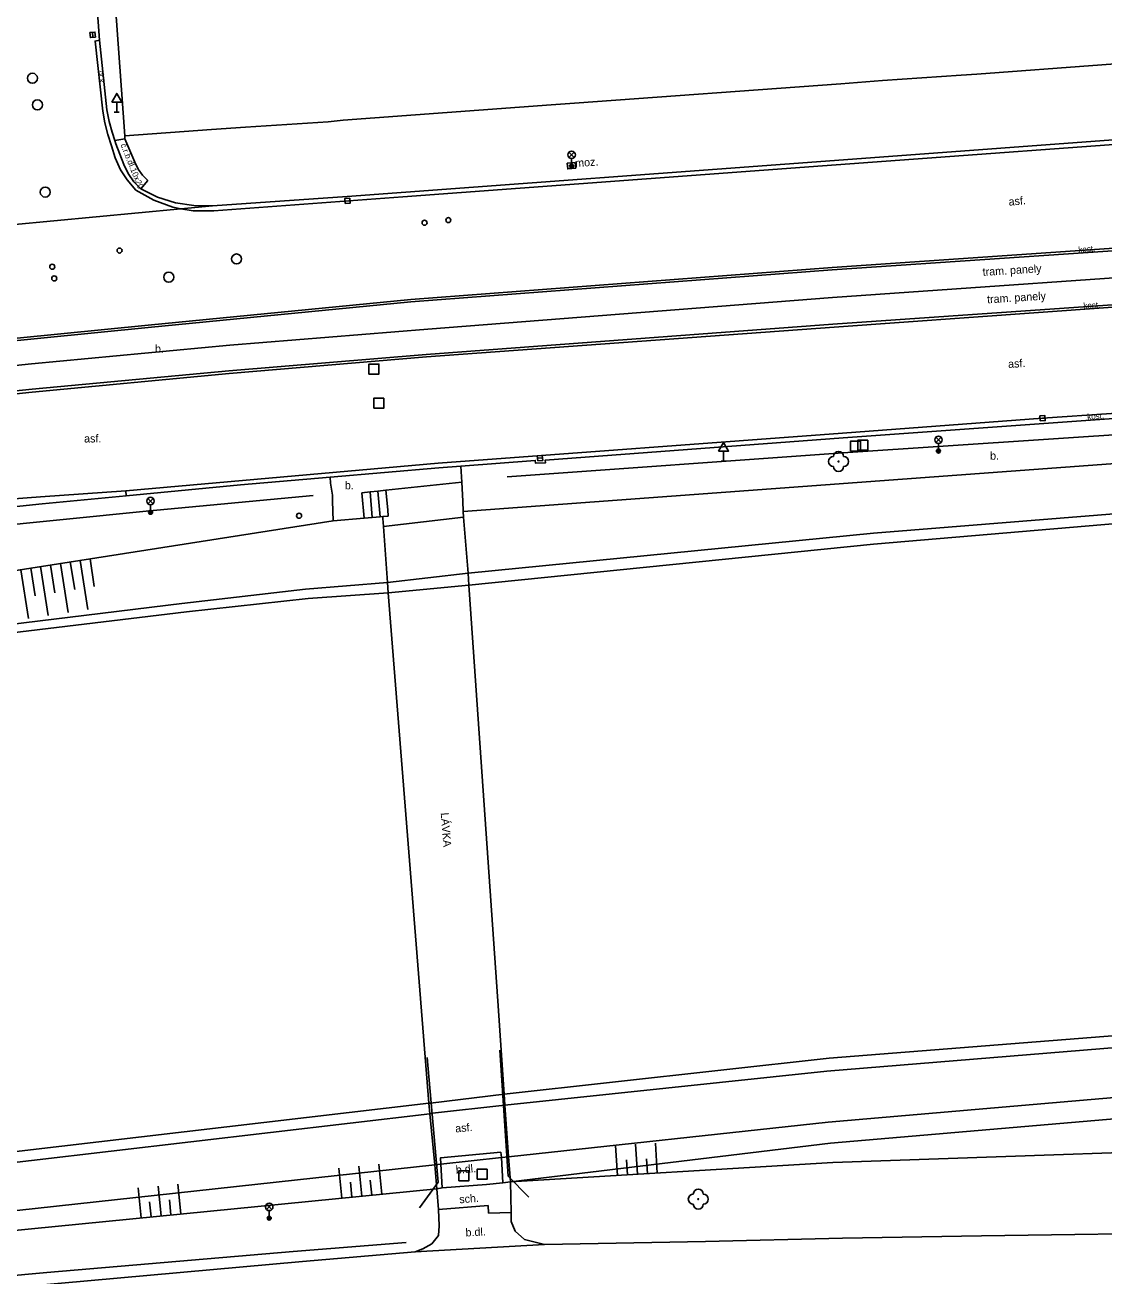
# Model space of a CAD drawing. Extents: x -599770 to -598493, y -1162076 to -1159209.
# Drawn here: x -599414.1 to -599360.2, y -1161630.2 to -1161567.7 of the extents above; entities that cross this region are included whole.
import ezdxf

# ---------------------------------------------------------------- set-up
doc = ezdxf.new("R2010")
doc.units = 0
doc.layers.add('Podklad', color=7, linetype='Continuous')

msp = doc.modelspace()

# ---------------------------------------------------------------- linework, layer by layer
at = {"layer": 'Podklad'}
for p, q in [((-599410.689, -1161568.345), (-599410.711, -1161568.095)), ((-599409.625, -1161572.09), (-599409.375, -1161572.09)), ((-599409.5, -1161571.581), (-599409.5, -1161572.09)), ((-599386.902, -1161574.35), (-599386.637, -1161574.085)), ((-599386.902, -1161574.085), (-599386.637, -1161574.35)), ((-599386.77, -1161574.405), (-599386.77, -1161574.78)), ((-599398.095, -1161576.528), (-599397.845, -1161576.512)), ((-599363.365, -1161587.388), (-599363.115, -1161587.372)), ((-599368.573, -1161588.59), (-599368.308, -1161588.325)), ((-599368.573, -1161588.325), (-599368.308, -1161588.59)), ((-599379.18, -1161589.021), (-599379.18, -1161589.53)), ((-599368.44, -1161588.645), (-599368.44, -1161589.02)), ((-599388.475, -1161589.381), (-599388.225, -1161589.359)), ((-599379.305, -1161589.53), (-599379.055, -1161589.53)), ((-599407.942, -1161591.65), (-599407.677, -1161591.385)), ((-599407.942, -1161591.385), (-599407.677, -1161591.65)), ((-599407.81, -1161591.705), (-599407.81, -1161592.08)), ((-599402.012, -1161626.92), (-599401.747, -1161626.655)), ((-599402.012, -1161626.655), (-599401.747, -1161626.92)), ((-599401.88, -1161626.975), (-599401.88, -1161627.35))]:
    msp.add_line(p, q, dxfattribs=at)
for points in [[(-599410.36, -1161568.49), (-599411.7, -1161550.18), (-599413.17, -1161529.87), (-599413.8, -1161525.39)], [(-599409.09, -1161573.26), (-599409.76, -1161564.05)], [(-599410.36, -1161568.49), (-599410.58, -1161568.53), (-599410.2, -1161572.04)], [(-599410.36, -1161568.49), (-599409.99, -1161571.97)], [(-599404.72, -1161576.76), (-599397.99, -1161576.3), (-599373.18, -1161574.46), (-599349.61, -1161572.72), (-599315.09, -1161570.3), (-599290.88, -1161568.61)], [(-599293.73, -1161569.05), (-599314.36, -1161570.48), (-599334.42, -1161571.89), (-599354.24, -1161573.3), (-599374.24, -1161574.77), (-599395.21, -1161576.32), (-599404.65, -1161577.01)], [(-599366.53, -1161570.19), (-599354.03, -1161569.25)], [(-599371.23, -1161570.51), (-599367.31, -1161570.23)], [(-599367.31, -1161570.23), (-599366.53, -1161570.19)], [(-599386.62, -1161571.64), (-599373.32, -1161570.67)], [(-599373.32, -1161570.67), (-599371.23, -1161570.51)], [(-599409.76, -1161573.76), (-599409.94, -1161573.2), (-599410.09, -1161572.62), (-599410.2, -1161572.04)], [(-599409.6, -1161573.5), (-599409.73, -1161573.09), (-599409.88, -1161572.55), (-599409.99, -1161571.97)], [(-599398.18, -1161572.49), (-599387.8, -1161571.71)], [(-599387.8, -1161571.71), (-599386.62, -1161571.64)], [(-599403.06, -1161572.84), (-599398.94, -1161572.56)], [(-599398.94, -1161572.56), (-599398.18, -1161572.49)], [(-599409.6, -1161573.5), (-599409.1, -1161573.42)], [(-599409.1, -1161573.42), (-599409.09, -1161573.26)], [(-599408.6, -1161574.59), (-599409.1, -1161573.42)], [(-599409.09, -1161573.26), (-599404.76, -1161572.95)], [(-599404.76, -1161572.95), (-599403.06, -1161572.84)], [(-599393.95, -1161582.92), (-599373.73, -1161581.34), (-599353.24, -1161579.92), (-599333.22, -1161578.59), (-599314.18, -1161577.23), (-599293.98, -1161575.87), (-599281.55, -1161574.99), (-599273.34, -1161574.39), (-599252.36, -1161572.96)], [(-599409.57, -1161574.37), (-599409.76, -1161573.76)], [(-599409.55, -1161573.67), (-599409.6, -1161573.5)], [(-599409.55, -1161573.67), (-599409.14, -1161574.7)], [(-599408.97, -1161575.47), (-599409.31, -1161574.96), (-599409.57, -1161574.37)], [(-599407.95, -1161575.5), (-599408.21, -1161575.23), (-599408.43, -1161574.93), (-599408.6, -1161574.59)], [(-599386.59, -1161574.6), (-599386.56, -1161574.88), (-599386.96, -1161574.92), (-599386.99, -1161574.63)], [(-599386.59, -1161574.6), (-599386.99, -1161574.63)], [(-599408.64, -1161575.56), (-599408.93, -1161575.15), (-599409.14, -1161574.7)], [(-599408.54, -1161575.98), (-599408.97, -1161575.47)], [(-599408.64, -1161575.56), (-599408.3, -1161575.92)], [(-599408.3, -1161575.92), (-599407.95, -1161575.5)], [(-599404.72, -1161576.76), (-599405.65, -1161576.75), (-599406.57, -1161576.61), (-599407.46, -1161576.33), (-599408.3, -1161575.92)], [(-599407.65, -1161576.49), (-599408.54, -1161575.98)], [(-599406.3, -1161576.91), (-599406.69, -1161576.84), (-599407.65, -1161576.49)], [(-599281.69, -1161576.3), (-599293.18, -1161577.12), (-599313.92, -1161578.56), (-599333.5, -1161579.91), (-599353.25, -1161581.26), (-599373.72, -1161582.68), (-599394.03, -1161584.2)], [(-599406.3, -1161576.91), (-599419.01, -1161578.11)], [(-599404.72, -1161576.76), (-599406.3, -1161576.91)], [(-599405.68, -1161577.02), (-599406.3, -1161576.91)], [(-599404.65, -1161577.01), (-599405.68, -1161577.02)], [(-599333.86, -1161577.1), (-599353.6, -1161578.47), (-599373.76, -1161579.85), (-599394.81, -1161581.44)], [(-599333.85, -1161577.22), (-599353.59, -1161578.59), (-599373.75, -1161579.97)], [(-599394.02, -1161584.31), (-599373.65, -1161582.82), (-599353.24, -1161581.36), (-599333.5, -1161580.03), (-599313.93, -1161578.67)], [(-599373.75, -1161579.97), (-599394.81, -1161581.56)], [(-599373.22, -1161589.11), (-599352.91, -1161587.76), (-599333.11, -1161586.36), (-599313.4, -1161585.12), (-599292.81, -1161583.64), (-599272.51, -1161582.25), (-599251.39, -1161580.67)], [(-599394.81, -1161581.44), (-599407.92, -1161582.73), (-599421.03, -1161584.03), (-599434.14, -1161585.33)], [(-599421.02, -1161584.15), (-599407.92, -1161582.85), (-599394.81, -1161581.56)], [(-599273.05, -1161581.38), (-599284.27, -1161582.14), (-599292.87, -1161582.73), (-599313.47, -1161584.18), (-599333.16, -1161585.55), (-599352.91, -1161586.91), (-599373.2, -1161588.36), (-599388.09, -1161589.47), (-599388.08, -1161589.61), (-599388.57, -1161589.63), (-599388.59, -1161589.49), (-599392.3, -1161589.77), (-599393.41, -1161589.86)], [(-599272.57, -1161581.11), (-599292.88, -1161582.51), (-599313.12, -1161583.92), (-599333.19, -1161585.34), (-599352.9, -1161586.68), (-599363.24, -1161587.38), (-599373.23, -1161588.13)], [(-599393.95, -1161582.92), (-599403.85, -1161583.73)], [(-599433.5, -1161586.84), (-599423.63, -1161585.69), (-599413.75, -1161584.66), (-599403.85, -1161583.73)], [(-599392.19, -1161592.04), (-599322.03, -1161586.87), (-599292.08, -1161584.67), (-599284.13, -1161584.07)], [(-599392.19, -1161592.04), (-599322.03, -1161586.87), (-599292.08, -1161584.67), (-599284.13, -1161584.07)], [(-599433.39, -1161588.23), (-599423.56, -1161587.11), (-599413.72, -1161586.08), (-599403.88, -1161585.15), (-599394.02, -1161584.31)], [(-599423.57, -1161586.95), (-599413.73, -1161585.93), (-599403.89, -1161585.01), (-599394.03, -1161584.2)], [(-599373.23, -1161588.13), (-599393.43, -1161589.62)], [(-599393.43, -1161589.62), (-599409.05, -1161591.01), (-599413.31, -1161591.31), (-599416.43, -1161591.54)], [(-599373.22, -1161589.11), (-599389.99, -1161590.31)], [(-599433, -1161593.83), (-599423.12, -1161592.7), (-599420.38, -1161592.41), (-599413.22, -1161591.66), (-599409.03, -1161591.26), (-599403.32, -1161590.71), (-599398.84, -1161590.33), (-599393.41, -1161589.86)], [(-599392.26, -1161590.58), (-599392.3, -1161589.77)], [(-599398.84, -1161590.33), (-599398.81, -1161590.63), (-599398.72, -1161591.23), (-599398.71, -1161591.53)], [(-599396.05, -1161590.97), (-599392.26, -1161590.58)], [(-599392.26, -1161590.58), (-599392.21, -1161591.53), (-599392.19, -1161592.04)], [(-599392.26, -1161590.58), (-599392.21, -1161591.53), (-599392.19, -1161592.04)], [(-599340.39, -1161590.61), (-599371.68, -1161593.12)], [(-599432.97, -1161594.67), (-599424.66, -1161593.73), (-599416.34, -1161592.85), (-599408.02, -1161592.02), (-599399.69, -1161591.24)], [(-599432.97, -1161594.67), (-599424.66, -1161593.73), (-599416.34, -1161592.85), (-599408.02, -1161592.02), (-599399.69, -1161591.24)], [(-599409.03, -1161591.26), (-599409.05, -1161591.01)], [(-599398.71, -1161591.53), (-599398.68, -1161592.51)], [(-599398.71, -1161591.53), (-599398.68, -1161592.51)], [(-599397.13, -1161592.37), (-599397.25, -1161591.11), (-599396.84, -1161591.06)], [(-599397.13, -1161592.37), (-599397.25, -1161591.11), (-599396.84, -1161591.06)], [(-599396.84, -1161591.06), (-599396.45, -1161591.02)], [(-599396.84, -1161591.06), (-599396.73, -1161592.34)], [(-599396.84, -1161591.06), (-599396.73, -1161592.34)], [(-599396.45, -1161591.02), (-599396.05, -1161590.97)], [(-599396.45, -1161591.02), (-599396.33, -1161592.3)], [(-599396.45, -1161591.02), (-599396.33, -1161592.3)], [(-599396.05, -1161590.97), (-599395.959, -1161591.959), (-599395.93, -1161592.27)], [(-599396.05, -1161590.97), (-599395.959, -1161591.959), (-599395.93, -1161592.27)], [(-599371.68, -1161593.67), (-599340.54, -1161591.03)], [(-599392.19, -1161592.04), (-599392.17, -1161592.32)], [(-599431.14, -1161597.58), (-599398.68, -1161592.51)], [(-599398.68, -1161592.51), (-599397.13, -1161592.37)], [(-599397.13, -1161592.37), (-599396.73, -1161592.34)], [(-599396.73, -1161592.34), (-599396.33, -1161592.3)], [(-599396.33, -1161592.3), (-599396.207, -1161592.291), (-599395.93, -1161592.27)], [(-599396.17, -1161592.79), (-599396.2, -1161592.39), (-599396.207, -1161592.291)], [(-599396.17, -1161592.79), (-599392.17, -1161592.32)], [(-599395.97, -1161595.59), (-599396.17, -1161592.79)], [(-599392.17, -1161592.32), (-599392.14, -1161592.73)], [(-599392.14, -1161592.73), (-599391.94, -1161595.12)], [(-599371.68, -1161593.12), (-599391.94, -1161595.12)], [(-599391.9, -1161595.72), (-599371.68, -1161593.67)], [(-599411.93, -1161597.08), (-599412.31, -1161594.64)], [(-599411.6, -1161595.94), (-599411.82, -1161594.56)], [(-599410.94, -1161596.93), (-599411.32, -1161594.49)], [(-599410.62, -1161595.79), (-599410.83, -1161594.41)], [(-599413.91, -1161597.39), (-599414.29, -1161594.95)], [(-599413.58, -1161596.25), (-599413.79, -1161594.87)], [(-599412.92, -1161597.24), (-599413.3, -1161594.79)], [(-599412.59, -1161596.1), (-599412.81, -1161594.72)], [(-599395.97, -1161595.59), (-599391.94, -1161595.12)], [(-599391.94, -1161595.12), (-599391.9, -1161595.72)], [(-599400.06, -1161595.92), (-599406.24, -1161596.63)], [(-599395.97, -1161595.59), (-599400.06, -1161595.92)], [(-599395.93, -1161596.11), (-599395.97, -1161595.59)], [(-599391.9, -1161595.72), (-599395.93, -1161596.11)], [(-599391.9, -1161595.72), (-599390.44, -1161616.74)], [(-599406.02, -1161597.05), (-599399.94, -1161596.38)], [(-599399.94, -1161596.38), (-599395.93, -1161596.11)], [(-599393.9, -1161621.61), (-599395.93, -1161596.11)], [(-599406.24, -1161596.63), (-599418.23, -1161598.11)], [(-599418.05, -1161598.51), (-599406.02, -1161597.05)], [(-599328.93, -1161615.8), (-599373.9, -1161619.35)], [(-599329.04, -1161616.32), (-599374.01, -1161620)], [(-599390.44, -1161616.74), (-599390.29, -1161618.96)], [(-599389.94, -1161625.26), (-599390.36, -1161618.96)], [(-599390.29, -1161618.96), (-599390.14, -1161621.16), (-599390.1, -1161621.7), (-599389.92, -1161624.28), (-599389.83, -1161625.54)], [(-599373.95, -1161622.55), (-599328.53, -1161618.64)], [(-599393.43, -1161625.55), (-599393.98, -1161619.33)], [(-599373.9, -1161619.35), (-599390.14, -1161621.16)], [(-599374.01, -1161620), (-599390.1, -1161621.7)], [(-599328.59, -1161619.72), (-599373.84, -1161623.61)], [(-599390.14, -1161621.16), (-599393.82, -1161621.6), (-599393.9, -1161621.61)], [(-599441.63, -1161627.73), (-599393.85, -1161622.13)], [(-599393.9, -1161621.61), (-599440.97, -1161627.12)], [(-599393.9, -1161621.61), (-599393.85, -1161622.13), (-599393.61, -1161624.68), (-599393.5, -1161625.88), (-599393.42, -1161626.91)], [(-599393.85, -1161622.13), (-599393.72, -1161622.11), (-599390.1, -1161621.7)], [(-599228.96, -1161625.43), (-599237.45, -1161624.57), (-599286.37, -1161622.09), (-599324.88, -1161622.87), (-599348.75, -1161623.7), (-599373.72, -1161624.57)], [(-599373.95, -1161622.55), (-599389.92, -1161624.28)], [(-599393.3, -1161624.65), (-599393.32, -1161624.33), (-599390.3, -1161624.06)], [(-599390.3, -1161624.06), (-599390.28, -1161624.32)], [(-599373.84, -1161623.61), (-599389.83, -1161625.54)], [(-599384.48, -1161625.22), (-599384.57, -1161623.72)], [(-599383.48, -1161625.16), (-599383.57, -1161623.66)], [(-599382.49, -1161625.1), (-599382.58, -1161623.6)], [(-599393.61, -1161624.68), (-599435.39, -1161629.25)], [(-599396.26, -1161626.15), (-599396.41, -1161624.66)], [(-599393.61, -1161624.68), (-599393.3, -1161624.65)], [(-599393.3, -1161624.65), (-599390.28, -1161624.32)], [(-599393.24, -1161625.83), (-599393.3, -1161624.65)], [(-599390.28, -1161624.32), (-599389.92, -1161624.28)], [(-599390.28, -1161624.32), (-599390.21, -1161625.59)], [(-599373.72, -1161624.57), (-599389.83, -1161625.54)], [(-599383.98, -1161625.19), (-599384.03, -1161624.44)], [(-599382.98, -1161625.13), (-599383.03, -1161624.38)], [(-599398.25, -1161626.35), (-599398.4, -1161624.86)], [(-599397.25, -1161626.25), (-599397.4, -1161624.76)], [(-599388.91, -1161626.31), (-599389.94, -1161625.26)], [(-599393.5, -1161625.88), (-599420.18, -1161628.51)], [(-599408.28, -1161627.34), (-599408.43, -1161625.84)], [(-599407.28, -1161627.24), (-599407.43, -1161625.75)], [(-599406.29, -1161627.14), (-599406.44, -1161625.65)], [(-599397.75, -1161626.3), (-599397.82, -1161625.55)], [(-599396.76, -1161626.2), (-599396.83, -1161625.45)], [(-599394.37, -1161626.84), (-599393.43, -1161625.55)], [(-599393.5, -1161625.88), (-599393.24, -1161625.83), (-599391.02, -1161625.67)], [(-599390.21, -1161625.59), (-599391.02, -1161625.67)], [(-599389.83, -1161625.54), (-599390.21, -1161625.59)], [(-599389.79, -1161627.06), (-599389.83, -1161625.54)], [(-599407.78, -1161627.29), (-599407.86, -1161626.54)], [(-599406.79, -1161627.19), (-599406.86, -1161626.44)], [(-599393.42, -1161626.91), (-599393.38, -1161627.73), (-599393.42, -1161628.21), (-599393.76, -1161628.64)], [(-599393.42, -1161626.91), (-599390.94, -1161626.72)], [(-599389.79, -1161627.06), (-599390.92, -1161627.1), (-599390.94, -1161626.72)], [(-599389.13, -1161628.41), (-599389.59, -1161628), (-599389.79, -1161627.51), (-599389.79, -1161627.06)], [(-599373.24, -1161628.35), (-599380.08, -1161628.51), (-599388.12, -1161628.66), (-599389.13, -1161628.41)], [(-599366.29, -1161628.24), (-599373.24, -1161628.35)], [(-599354.65, -1161628.06), (-599366.29, -1161628.24)], [(-599424.69, -1161631.71), (-599400.21, -1161629.51), (-599394.58, -1161629.03), (-599394.2, -1161628.88), (-599393.76, -1161628.64)], [(-599412.99, -1161630.07), (-599400.68, -1161629.02), (-599395.04, -1161628.57)], [(-599394.58, -1161629.03), (-599388.12, -1161628.66)], [(-599425.39, -1161631.2), (-599412.99, -1161630.07)]]:
    msp.add_lwpolyline(points, dxfattribs=at)
for points in [[(-599410.565, -1161568.334), (-599410.586, -1161568.085), (-599410.835, -1161568.106), (-599410.814, -1161568.355)], [(-599409.75, -1161571.581), (-599409.25, -1161571.581), (-599409.5, -1161571.148)], [(-599398.086, -1161576.653), (-599397.837, -1161576.636), (-599397.854, -1161576.387), (-599398.103, -1161576.404)], [(-599396.9, -1161585.17), (-599396.4, -1161585.17), (-599396.4, -1161584.67), (-599396.9, -1161584.67)], [(-599396.66, -1161586.88), (-599396.16, -1161586.88), (-599396.16, -1161586.38), (-599396.66, -1161586.38)], [(-599363.356, -1161587.513), (-599363.107, -1161587.496), (-599363.124, -1161587.247), (-599363.373, -1161587.264)], [(-599379.43, -1161589.021), (-599378.93, -1161589.021), (-599379.18, -1161588.588)], [(-599372.33, -1161589.02), (-599372.33, -1161588.52), (-599372.83, -1161588.52), (-599372.83, -1161589.02)], [(-599371.97, -1161588.98), (-599371.97, -1161588.48), (-599372.47, -1161588.48), (-599372.47, -1161588.98)], [(-599388.464, -1161589.505), (-599388.215, -1161589.484), (-599388.236, -1161589.235), (-599388.485, -1161589.256)], [(-599392.4, -1161625.48), (-599391.9, -1161625.48), (-599391.9, -1161624.98), (-599392.4, -1161624.98)], [(-599391.49, -1161625.41), (-599390.99, -1161625.41), (-599390.99, -1161624.91), (-599391.49, -1161624.91)]]:
    msp.add_lwpolyline(points, close=True, dxfattribs=at)
for centre, radius in [((-599413.71, -1161570.39), 0.25), ((-599413.46, -1161571.72), 0.25), ((-599386.77, -1161574.218), 0.188), ((-599386.77, -1161574.78), 0.1), ((-599386.77, -1161574.78), 0.0723), ((-599386.77, -1161574.78), 0.0438), ((-599413.07, -1161576.08), 0.25), ((-599394.12, -1161577.61), 0.125), ((-599392.93, -1161577.48), 0.125), ((-599409.36, -1161579), 0.125), ((-599412.72, -1161579.81), 0.125), ((-599403.51, -1161579.42), 0.25), ((-599412.62, -1161580.39), 0.125), ((-599406.9, -1161580.33), 0.25), ((-599368.44, -1161588.457), 0.188), ((-599368.44, -1161589.02), 0.1), ((-599368.44, -1161589.02), 0.0723), ((-599368.44, -1161589.02), 0.0438), ((-599373.43, -1161589.54), 0.025), ((-599407.81, -1161591.517), 0.188), ((-599407.81, -1161592.08), 0.1), ((-599407.81, -1161592.08), 0.0723), ((-599407.81, -1161592.08), 0.0438), ((-599400.39, -1161592.25), 0.125), ((-599380.44, -1161626.4), 0.025), ((-599401.88, -1161626.788), 0.188), ((-599401.88, -1161627.35), 0.1), ((-599401.88, -1161627.35), 0.0723), ((-599401.88, -1161627.35), 0.0438)]:
    msp.add_circle(centre, radius, dxfattribs=at)
for centre, start, end in [((-599373.43, -1161589.29), 0, 180), ((-599373.68, -1161589.54), 90, 270), ((-599373.18, -1161589.54), 270, 90), ((-599373.43, -1161589.79), 180, 0), ((-599380.44, -1161626.15), 0, 180), ((-599380.69, -1161626.4), 90, 270), ((-599380.19, -1161626.4), 270, 90), ((-599380.44, -1161626.65), 180, 0)]:
    msp.add_arc(centre, 0.25, start, end, dxfattribs=at)

# ---------------------------------------------------------------- texts
for s, height, rotation, p in [('dr.k.', 0.25, 273.75984, (-599410.4, -1161570.04)), ('č.r.b.dl.10x20', 0.3, 292, (-599409.32, -1161573.72)), ('moz.', 0.4, 3.99252, (-599386.58, -1161574.83)), ('asf.', 0.4, 5.01135, (-599364.92, -1161576.76)), ('kost.', 0.3, 4.38173, (-599361.44, -1161579.11)), ('tram. panely', 0.4, 3.61744, (-599366.22, -1161580.27)), ('tram. panely', 0.4, 3.61744, (-599366, -1161581.64)), ('kost.', 0.3, 3.61744, (-599361.19, -1161581.91)), ('b.', 0.4, 1.85, (-599407.58, -1161584.11)), ('asf.', 0.4, 3.53205, (-599364.95, -1161584.87)), ('kost.', 0.3, 3.61744, (-599361, -1161587.45)), ('LÁVKA', 0.4, 274.53, (-599393.31, -1161607.1)), ('asf.', 0.4, 5.10889, (-599392.57, -1161623.07)), ('b.dl.', 0.4, 5.10889, (-599392.54, -1161625.14)), ('sch.', 0.4, 4.12232, (-599392.37, -1161626.61)), ('b.dl.', 0.4, 3.27806, (-599392.06, -1161628.27))]:
    msp.add_text(s, height=height, rotation=rotation, dxfattribs=at).set_placement(p)
for s, p in [('asf.', (-599411.13, -1161588.59)), ('b.', (-599365.86, -1161589.45)), ('b.', (-599398.1, -1161590.93))]:
    msp.add_text(s, height=0.4, dxfattribs=at).set_placement(p)

doc.saveas('drawing.dxf')
